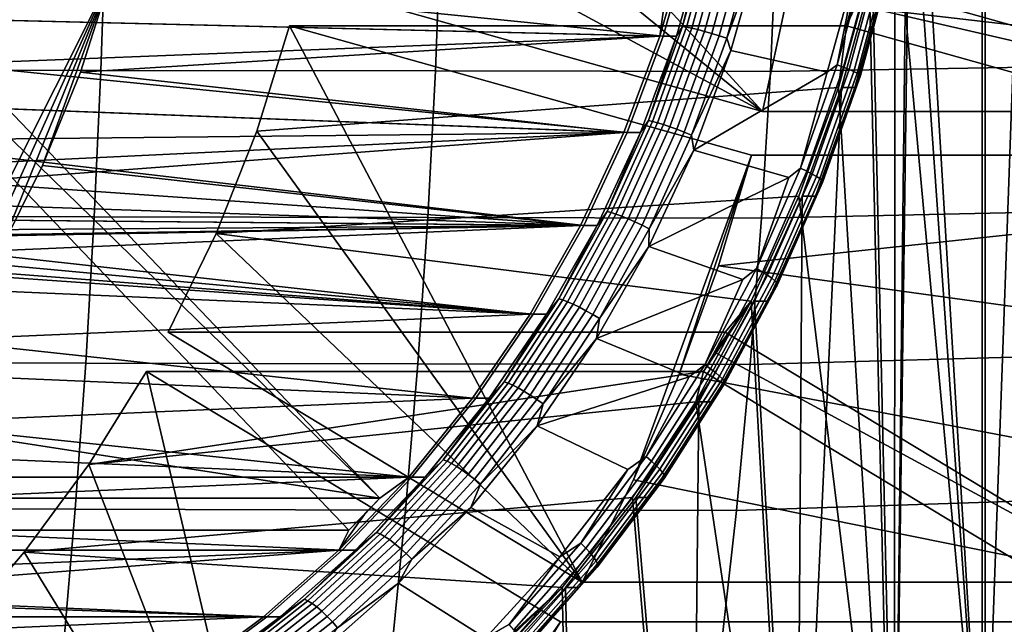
# Model space of a CAD drawing. Header units: metres. Extents: x -25 to 132, y -25 to 25.
# Tile 248 of 278: x 119.99 to 124.33, y -4.37 to -1.71. Entities that reach past the tile are written whole.
import ezdxf

# ---------------------------------------------------------------- set-up
doc = ezdxf.new("R2010")
doc.units = ezdxf.units.M
doc.layers.add('solid_12_061_071_XXX', color=7, linetype='CONTINUOUS')

msp = doc.modelspace()

# ---------------------------------------------------------------- linework, layer by layer
at = {"layer": 'solid_12_061_071_XXX'}
for points in [[(123.907112, 0, 79.355934), (124.227135, -5.330844, 79.453781), (124.227135, 5.330844, 79.453781), (123.828285, 5.815495, 79.331841)], [(123.921158, 0, 79.30999), (124.241188, 5.330844, 79.407837), (124.241188, -5.330844, 79.407837), (123.842331, -5.815495, 79.285896)], [(124.227135, 5.330844, 79.453781), (124.227135, -5.330844, 79.453781), (124.590248, -4.816365, 79.564796)], [(124.227135, 5.330844, 79.453781), (124.590248, -4.816365, 79.564796), (124.590248, 4.816365, 79.564796)], [(124.241188, -5.330844, 79.407837), (124.241188, 5.330844, 79.407837), (124.604294, 4.816365, 79.518852)], [(124.604294, -4.816365, 79.518852), (124.241188, -5.330844, 79.407837), (124.604294, 4.816365, 79.518852)], [(123.901466, -0.510942, 79.30397), (123.921158, 0, 79.30999), (123.842331, -5.815495, 79.285896)], [(123.887421, -0.510942, 79.349915), (124.227135, -5.330844, 79.453781), (123.907112, 0, 79.355934)], [(121.411354, -0.1, 87.516502), (123.261581, -2.116159, 88.082176), (121.386139, -0.586526, 87.508797)], [(121.411354, -0.1, 87.516502), (123.515411, -0.1, 88.159782), (123.368065, -1.618924, 88.114731), (123.261581, -2.116159, 88.082176)], [(123.828468, -1.018625, 79.331894), (124.227135, -5.330844, 79.453781), (123.887421, -0.510942, 79.349915)], [(123.842514, -1.018625, 79.28595), (123.901466, -0.510942, 79.30397), (123.842331, -5.815495, 79.285896)], [(121.386139, -0.586526, 87.508797), (123.261581, -2.116159, 88.082176), (121.325302, -1.069797, 87.490196)], [(117.807152, -0.794925, 86.414589), (120.394432, -1.519862, 87.205605), (119.409378, -3.484027, 86.904442), (119.125725, -3.817734, 86.817719)], [(123.730652, -1.519669, 79.301987), (123.828285, -5.815495, 79.331841), (124.227135, -5.330844, 79.453781), (123.828468, -1.018625, 79.331894)], [(123.744698, -1.519669, 79.256042), (123.842514, -1.018625, 79.28595), (123.842331, -5.815495, 79.285896)], [(121.325302, -1.069797, 87.490196), (123.261581, -2.116159, 88.082176), (121.22921, -1.546705, 87.460815)], [(125.805977, -1.902578, 79.936478), (123.368065, -1.618924, 88.114731), (123.44603, -1.11594, 88.138565), (125.919655, -1.274321, 79.971237)], [(120.370476, -1.290792, 101.197128), (118.89727, -1.289042, 100.901482), (118.879662, -1.933216, 100.888222), (120.349464, -1.935777, 101.183846)], [(120.125763, -1.272762, 78.149628), (122.94735, -1.35019, 79.012268), (122.823318, -1.785826, 78.97435), (119.995483, -1.500052, 78.109795)], [(120.349464, -1.935777, 101.183846), (121.821579, -1.938315, 101.467918), (121.845985, -1.292532, 101.481148), (120.370476, -1.290792, 101.197128)], [(123.323708, -1.293741, 101.753517), (121.845985, -1.292532, 101.481148), (121.821579, -1.938315, 101.467918), (123.295952, -1.940053, 101.740456)], [(124.804192, -1.277655, 102.014473), (123.323708, -1.293741, 101.753517), (123.295952, -1.940053, 101.740456), (124.773911, -1.915873, 102.002014)], [(122.90889, -1.742623, 78.75531), (123.026802, -1.316953, 78.791359), (123.045013, -1.319106, 78.761665), (122.92691, -1.745471, 78.725555)], [(123.005829, -1.35017, 78.821007), (123.026802, -1.316953, 78.791359), (122.90889, -1.742623, 78.75531)], [(122.92691, -1.745471, 78.725555), (123.045013, -1.319106, 78.761665), (123.067924, -1.322628, 78.735588), (122.949509, -1.750131, 78.699379)], [(122.949509, -1.750131, 78.699379), (123.067924, -1.322628, 78.735588), (123.094856, -1.327412, 78.713905), (122.976006, -1.756463, 78.677574)], [(122.976006, -1.756463, 78.677574), (123.094856, -1.327412, 78.713905), (123.124969, -1.333314, 78.697296), (123.0056, -1.764272, 78.660797)], [(123.0056, -1.764272, 78.660797), (123.124969, -1.333314, 78.697296), (123.157364, -1.340153, 78.686256), (123.037376, -1.773322, 78.649574)], [(123.037376, -1.773322, 78.649574), (123.157364, -1.340153, 78.686256), (123.19104, -1.347721, 78.681122), (123.070374, -1.783336, 78.644234)], [(119.981438, -1.500052, 78.155739), (119.830505, -1.712866, 78.109596), (122.809273, -1.785826, 79.020294), (122.933304, -1.35019, 79.058212)], [(122.933304, -1.35019, 79.058212), (122.809273, -1.785826, 79.020294), (122.845016, -1.519862, 79.190125), (122.870605, -1.423505, 79.197945)], [(122.823318, -1.785826, 78.97435), (122.94735, -1.35019, 79.012268), (123.005829, -1.35017, 78.821007), (122.88179, -1.785847, 78.783089)], [(122.88179, -1.785847, 78.783089), (123.005829, -1.35017, 78.821007), (122.90889, -1.742623, 78.75531)], [(123.070374, -1.783336, 78.644234), (123.19104, -1.347721, 78.681122), (123.224976, -1.355788, 78.682053), (123.103592, -1.79401, 78.644936)], [(123.250549, -1.395796, 78.686691), (123.103592, -1.79401, 78.644936), (123.224976, -1.355788, 78.682053)], [(123.250549, -1.395796, 78.686691), (123.122131, -1.847828, 78.64743), (123.103592, -1.79401, 78.644936)], [(123.545197, -1.944302, 78.776772), (123.122131, -1.847828, 78.64743), (123.250549, -1.395796, 78.686691), (123.676834, -1.467988, 78.817017)], [(123.589485, -1.911112, 78.793449), (123.545197, -1.944302, 78.776772), (123.676834, -1.467988, 78.817017)], [(123.715538, -1.44374, 78.831985), (123.589485, -1.911112, 78.793449), (123.676834, -1.467988, 78.817017)], [(123.744263, -1.451612, 78.850174), (123.617523, -1.921532, 78.811424), (123.589485, -1.911112, 78.793449), (123.715538, -1.44374, 78.831985)], [(123.769386, -1.458998, 78.873245), (123.641998, -1.931309, 78.834297), (123.617523, -1.921532, 78.811424), (123.744263, -1.451612, 78.850174)], [(123.790131, -1.465675, 78.900497), (123.662163, -1.940148, 78.861366), (123.641998, -1.931309, 78.834297), (123.769386, -1.458998, 78.873245)], [(123.805885, -1.471439, 78.931099), (123.677414, -1.947778, 78.891815), (123.662163, -1.940148, 78.861366), (123.790131, -1.465675, 78.900497)], [(123.816154, -1.476115, 78.964119), (123.687271, -1.953967, 78.924713), (123.677414, -1.947778, 78.891815), (123.805885, -1.471439, 78.931099)], [(119.995483, -1.500052, 78.109795), (119.844551, -1.712866, 78.063652), (119.903023, -1.712862, 77.872391), (120.05397, -1.50004, 77.918533)], [(119.844551, -1.712866, 78.063652), (119.995483, -1.500052, 78.109795), (122.823318, -1.785826, 78.97435)], [(123.820625, -1.47956, 78.998558), (123.691444, -1.958527, 78.959061), (123.687271, -1.953967, 78.924713), (123.816154, -1.476115, 78.964119)], [(123.819176, -1.481669, 79.033356), (123.689812, -1.961319, 78.993805), (123.691444, -1.958527, 78.959061), (123.820625, -1.47956, 78.998558)], [(123.803177, -1.519655, 79.064781), (123.689812, -1.961319, 78.993805), (123.819176, -1.481669, 79.033356)], [(119.409378, -3.484027, 86.904442), (120.394432, -1.519862, 87.205605), (119.666237, -3.127321, 86.982971)], [(119.666237, -3.127321, 86.982971), (120.394432, -1.519862, 87.205605), (119.894562, -2.750035, 87.052773)], [(119.894562, -2.750035, 87.052773), (120.394432, -1.519862, 87.205605), (120.092873, -2.354609, 87.113403)], [(120.092873, -2.354609, 87.113403), (120.394432, -1.519862, 87.205605), (120.25988, -1.943613, 87.164467)], [(120.25988, -1.943613, 87.164467), (120.394432, -1.519862, 87.205605), (122.845016, -1.519862, 79.190125), (122.809273, -1.785826, 79.020294)], [(123.679787, -1.546705, 79.445335), (121.22921, -1.546705, 87.460815), (123.261581, -2.116159, 88.082176), (125.712158, -2.116159, 80.066696)], [(123.60865, -2.010819, 79.214447), (123.744698, -1.519669, 79.256042), (123.842331, -5.815495, 79.285896), (123.410004, -6.267576, 79.153717)], [(123.594604, -2.010819, 79.260391), (123.828285, -5.815495, 79.331841), (123.730652, -1.519669, 79.301987)], [(123.630287, -1.73989, 79.430206), (123.594604, -2.010819, 79.260391), (123.730652, -1.519669, 79.301987)], [(123.744698, -1.519669, 79.256042), (123.60865, -2.010819, 79.214447), (123.667114, -2.010842, 79.023186), (123.803177, -1.519655, 79.064781)], [(123.655762, -1.643501, 79.437996), (123.630287, -1.73989, 79.430206), (123.730652, -1.519669, 79.301987)], [(123.679787, -1.546705, 79.445335), (125.712158, -2.116159, 80.066696), (123.655762, -1.643501, 79.437996)], [(123.803177, -1.519655, 79.064781), (123.667114, -2.010842, 79.023186), (123.689812, -1.961319, 78.993805)], [(125.805977, -1.902578, 79.936478), (125.712158, -2.116159, 80.066696), (123.261581, -2.116159, 88.082176), (123.368065, -1.618924, 88.114731)], [(123.655762, -1.643501, 79.437996), (125.712158, -2.116159, 80.066696), (125.662659, -2.309344, 80.051559), (123.630287, -1.73989, 79.430206)], [(119.660355, -1.909174, 78.057571), (122.809273, -1.785826, 79.020294), (119.830505, -1.712866, 78.109596)], [(119.844551, -1.712866, 78.063652), (122.823318, -1.785826, 78.97435), (122.665291, -2.209318, 78.926033), (119.6744, -1.909174, 78.011627)], [(121.17971, -1.73989, 87.445686), (122.467873, -4.188105, 87.839516), (121.034912, -2.203091, 87.401413)], [(121.17971, -1.73989, 87.445686), (121.034912, -2.203091, 87.401413), (123.594604, -2.010819, 79.260391), (123.630287, -1.73989, 79.430206)], [(121.17971, -1.73989, 87.445686), (123.630287, -1.73989, 79.430206), (125.662659, -2.309344, 80.051559), (123.212082, -2.309344, 88.067039)], [(121.17971, -1.73989, 87.445686), (123.212082, -2.309344, 88.067039), (122.693787, -3.736659, 87.908585), (122.467873, -4.188105, 87.839516)], [(122.758606, -2.156991, 78.709366), (122.90889, -1.742623, 78.75531), (122.92691, -1.745471, 78.725555), (122.776382, -2.160516, 78.679535)], [(122.88179, -1.785847, 78.783089), (122.90889, -1.742623, 78.75531), (122.758606, -2.156991, 78.709366)], [(122.776382, -2.160516, 78.679535), (122.92691, -1.745471, 78.725555), (122.949509, -1.750131, 78.699379), (122.798576, -2.166285, 78.653236)], [(122.798576, -2.166285, 78.653236), (122.949509, -1.750131, 78.699379), (122.976006, -1.756463, 78.677574), (122.824532, -2.174122, 78.631264)], [(122.824532, -2.174122, 78.631264), (122.976006, -1.756463, 78.677574), (123.0056, -1.764272, 78.660797), (122.853447, -2.183788, 78.614281)], [(122.853447, -2.183788, 78.614281), (123.0056, -1.764272, 78.660797), (123.037376, -1.773322, 78.649574), (122.884445, -2.194989, 78.602814)], [(122.884445, -2.194989, 78.602814), (123.037376, -1.773322, 78.649574), (123.070374, -1.783336, 78.644234), (122.91658, -2.207385, 78.597214)], [(119.660355, -1.909174, 78.057571), (119.472588, -2.087129, 78.000168), (122.651245, -2.209318, 78.971985), (122.809273, -1.785826, 79.020294)], [(122.809273, -1.785826, 79.020294), (122.651245, -2.209318, 78.971985), (120.25988, -1.943613, 87.164467)], [(122.665291, -2.209318, 78.926033), (122.823318, -1.785826, 78.97435), (122.88179, -1.785847, 78.783089), (122.72377, -2.209325, 78.734779)], [(122.72377, -2.209325, 78.734779), (122.88179, -1.785847, 78.783089), (122.758606, -2.156991, 78.709366)], [(122.91658, -2.207385, 78.597214), (123.070374, -1.783336, 78.644234), (123.103592, -1.79401, 78.644936), (122.948875, -2.220597, 78.597641)], [(123.122131, -1.847828, 78.64743), (122.948875, -2.220597, 78.597641), (123.103592, -1.79401, 78.644936)], [(119.682281, -1.837168, 78.223175), (117.231705, -1.837168, 86.238655), (119.125725, -3.817734, 86.817719), (121.576309, -3.817734, 78.802238)], [(119.682281, -1.837168, 78.223175), (121.576309, -3.817734, 78.802238), (119.615913, -1.909188, 78.202888)], [(123.122131, -1.847828, 78.64743), (122.958565, -2.286868, 78.59742), (122.948875, -2.220597, 78.597641)], [(123.545197, -1.944302, 78.776772), (122.958565, -2.286868, 78.59742), (123.122131, -1.847828, 78.64743)], [(120.349464, -1.935777, 101.183846), (118.879662, -1.933216, 100.888222), (118.855072, -2.576821, 100.869705), (120.320091, -2.580106, 101.165276)], [(119.486633, -2.087129, 77.954224), (119.6744, -1.909174, 78.011627), (122.665291, -2.209318, 78.926033)], [(119.615913, -1.909188, 78.202888), (121.576309, -3.817734, 78.802238), (121.441063, -3.959155, 78.760887), (119.547043, -1.978589, 78.181831)], [(122.460312, -2.61773, 78.913605), (120.092873, -2.354609, 87.113403), (120.25988, -1.943613, 87.164467), (122.651245, -2.209318, 78.971985)], [(120.320091, -2.580106, 101.165276), (121.78746, -2.583354, 101.44944), (121.821579, -1.938315, 101.467918), (120.349464, -1.935777, 101.183846)], [(123.295952, -1.940053, 101.740456), (121.821579, -1.938315, 101.467918), (121.78746, -2.583354, 101.44944), (123.257126, -2.585533, 101.722206)], [(123.428757, -2.366701, 78.744308), (123.377457, -2.407564, 78.725487), (122.958565, -2.286868, 78.59742), (123.545197, -1.944302, 78.776772)], [(124.773911, -1.915873, 102.002014), (123.295952, -1.940053, 101.740456), (123.257126, -2.585533, 101.722206), (124.73156, -2.553207, 101.984596)], [(123.589485, -1.911112, 78.793449), (123.428757, -2.366701, 78.744308), (123.545197, -1.944302, 78.776772)], [(123.617523, -1.921532, 78.811424), (123.455917, -2.379605, 78.762016), (123.428757, -2.366701, 78.744308), (123.589485, -1.911112, 78.793449)], [(123.641998, -1.931309, 78.834297), (123.479568, -2.391714, 78.784637), (123.455917, -2.379605, 78.762016), (123.617523, -1.921532, 78.811424)], [(123.662163, -1.940148, 78.861366), (123.498993, -2.402659, 78.811485), (123.479568, -2.391714, 78.784637), (123.641998, -1.931309, 78.834297)], [(123.677414, -1.947778, 78.891815), (123.513596, -2.412108, 78.841736), (123.498993, -2.402659, 78.811485), (123.662163, -1.940148, 78.861366)], [(123.687271, -1.953967, 78.924713), (123.522934, -2.419772, 78.874474), (123.513596, -2.412108, 78.841736), (123.677414, -1.947778, 78.891815)], [(117.096458, -1.978589, 86.197311), (119.547043, -1.978589, 78.181831), (121.441063, -3.959155, 78.760887), (118.990486, -3.959155, 86.776367)], [(123.691444, -1.958527, 78.959061), (123.526726, -2.42542, 78.908699), (123.522934, -2.419772, 78.874474), (123.687271, -1.953967, 78.924713)], [(123.689812, -1.961319, 78.993805), (123.524857, -2.428877, 78.943375), (123.526726, -2.42542, 78.908699), (123.691444, -1.958527, 78.959061)], [(123.667114, -2.010842, 79.023186), (123.524857, -2.428877, 78.943375), (123.689812, -1.961319, 78.993805)], [(120.856552, -2.653375, 87.346886), (123.421181, -2.488991, 79.207375), (123.594604, -2.010819, 79.260391), (121.034912, -2.203091, 87.401413)], [(123.435226, -2.488991, 79.16143), (123.60865, -2.010819, 79.214447), (123.410004, -6.267576, 79.153717)], [(123.421181, -2.488991, 79.207375), (123.828285, -5.815495, 79.331841), (123.594604, -2.010819, 79.260391)], [(123.60865, -2.010819, 79.214447), (123.435226, -2.488991, 79.16143), (123.493706, -2.488988, 78.970169), (123.667114, -2.010842, 79.023186)], [(123.667114, -2.010842, 79.023186), (123.493706, -2.488988, 78.970169), (123.524857, -2.428877, 78.943375)], [(119.269051, -2.244978, 77.937943), (122.651245, -2.209318, 78.971985), (119.472588, -2.087129, 78.000168)], [(119.486633, -2.087129, 77.954224), (122.665291, -2.209318, 78.926033), (122.474358, -2.61773, 78.867661), (119.283104, -2.244978, 77.891998)], [(122.576927, -2.55737, 78.653816), (122.758606, -2.156991, 78.709366), (122.776382, -2.160516, 78.679535), (122.594398, -2.561549, 78.623901)], [(122.72377, -2.209325, 78.734779), (122.758606, -2.156991, 78.709366), (122.576927, -2.55737, 78.653816)], [(122.594398, -2.561549, 78.623901), (122.776382, -2.160516, 78.679535), (122.798576, -2.166285, 78.653236), (122.616119, -2.568389, 78.59745)], [(122.616119, -2.568389, 78.59745), (122.798576, -2.166285, 78.653236), (122.824532, -2.174122, 78.631264), (122.641411, -2.577681, 78.575279)], [(118.822685, -2.494468, 77.801476), (118.584084, -2.583741, 77.728523), (122.460312, -2.61773, 78.913605), (122.651245, -2.209318, 78.971985)], [(118.822685, -2.494468, 77.801476), (122.651245, -2.209318, 78.971985), (119.051743, -2.381181, 77.871506)], [(119.051743, -2.381181, 77.871506), (122.651245, -2.209318, 78.971985), (119.269051, -2.244978, 77.937943)], [(121.034912, -2.203091, 87.401413), (122.467873, -4.188105, 87.839516), (120.856552, -2.653375, 87.346886)], [(122.474358, -2.61773, 78.867661), (122.665291, -2.209318, 78.926033), (122.72377, -2.209325, 78.734779), (122.532845, -2.617711, 78.676407)], [(122.532845, -2.617711, 78.676407), (122.72377, -2.209325, 78.734779), (122.576927, -2.55737, 78.653816)], [(122.641411, -2.577681, 78.575279), (122.824532, -2.174122, 78.631264), (122.853447, -2.183788, 78.614281), (122.66951, -2.589141, 78.558052)], [(122.66951, -2.589141, 78.558052), (122.853447, -2.183788, 78.614281), (122.884445, -2.194989, 78.602814), (122.699562, -2.602422, 78.546295)], [(122.699562, -2.602422, 78.546295), (122.884445, -2.194989, 78.602814), (122.91658, -2.207385, 78.597214), (122.730652, -2.617118, 78.540367)], [(122.730652, -2.617118, 78.540367), (122.91658, -2.207385, 78.597214), (122.948875, -2.220597, 78.597641), (122.761841, -2.632782, 78.540451)], [(119.065788, -2.381181, 77.825562), (119.283104, -2.244978, 77.891998), (122.474358, -2.61773, 78.867661)], [(122.958565, -2.286868, 78.59742), (122.761841, -2.632782, 78.540451), (122.948875, -2.220597, 78.597641)], [(122.958565, -2.286868, 78.59742), (122.760872, -2.710287, 78.53698), (122.761841, -2.632782, 78.540451)], [(123.377457, -2.407564, 78.725487), (122.760872, -2.710287, 78.53698), (122.958565, -2.286868, 78.59742)], [(122.693787, -3.736659, 87.908585), (123.212082, -2.309344, 88.067039), (122.893585, -3.271943, 87.969666)], [(122.893585, -3.271943, 87.969666), (123.212082, -2.309344, 88.067039), (123.066551, -2.795608, 88.022552)], [(123.066551, -2.795608, 88.022552), (123.212082, -2.309344, 88.067039), (125.662659, -2.309344, 80.051559), (125.647736, -2.520133, 79.8881)], [(118.836731, -2.494468, 77.755524), (119.065788, -2.381181, 77.825562), (122.474358, -2.61773, 78.867661)], [(122.237801, -3.00821, 78.845581), (119.894562, -2.750035, 87.052773), (120.092873, -2.354609, 87.113403), (122.460312, -2.61773, 78.913605)], [(123.428757, -2.366701, 78.744308), (123.234337, -2.807699, 78.684868), (123.377457, -2.407564, 78.725487)], [(123.455917, -2.379605, 78.762016), (123.260437, -2.823007, 78.702248), (123.234337, -2.807699, 78.684868), (123.428757, -2.366701, 78.744308)], [(123.479568, -2.391714, 78.784637), (123.283096, -2.837372, 78.724571), (123.260437, -2.823007, 78.702248), (123.455917, -2.379605, 78.762016)], [(123.234337, -2.807699, 78.684868), (123.174622, -2.855162, 78.663475), (122.760872, -2.710287, 78.53698), (123.377457, -2.407564, 78.725487)], [(123.498993, -2.402659, 78.811485), (123.30162, -2.850357, 78.751137), (123.283096, -2.837372, 78.724571), (123.479568, -2.391714, 78.784637)], [(123.513596, -2.412108, 78.841736), (123.315445, -2.861566, 78.781158), (123.30162, -2.850357, 78.751137), (123.498993, -2.402659, 78.811485)], [(123.522934, -2.419772, 78.874474), (123.324158, -2.870659, 78.813698), (123.315445, -2.861566, 78.781158), (123.513596, -2.412108, 78.841736)], [(123.526726, -2.42542, 78.908699), (123.327484, -2.877358, 78.847786), (123.324158, -2.870659, 78.813698), (123.522934, -2.419772, 78.874474)], [(123.524857, -2.428877, 78.943375), (123.325333, -2.88146, 78.882378), (123.327484, -2.877358, 78.847786), (123.526726, -2.42542, 78.908699)], [(123.493706, -2.488988, 78.970169), (123.325333, -2.88146, 78.882378), (123.524857, -2.428877, 78.943375)], [(118.598129, -2.583741, 77.682579), (118.836731, -2.494468, 77.755524), (122.474358, -2.61773, 78.867661)], [(120.856552, -2.653375, 87.346886), (123.211525, -2.951012, 79.14328), (123.421181, -2.488991, 79.207375)], [(123.211525, -2.951012, 79.14328), (123.395958, -6.267576, 79.199661), (123.828285, -5.815495, 79.331841), (123.421181, -2.488991, 79.207375)], [(123.435226, -2.488991, 79.16143), (123.225571, -2.951012, 79.097328), (123.284058, -2.950992, 78.906075), (123.493706, -2.488988, 78.970169)], [(123.225571, -2.951012, 79.097328), (123.435226, -2.488991, 79.16143), (123.410004, -6.267576, 79.153717)], [(123.493706, -2.488988, 78.970169), (123.284058, -2.950992, 78.906075), (123.325333, -2.88146, 78.882378)], [(125.647736, -2.520133, 79.8881), (125.445778, -3.123656, 79.826355), (123.066551, -2.795608, 88.022552)], [(124.73156, -2.553207, 101.984596), (123.257126, -2.585533, 101.722206), (123.207291, -3.229836, 101.698799), (124.677193, -3.189301, 101.96225)], [(118.338295, -2.648122, 77.653381), (122.460312, -2.61773, 78.913605), (118.584084, -2.583741, 77.728523)], [(118.598129, -2.583741, 77.682579), (122.474358, -2.61773, 78.867661), (122.251846, -3.00821, 78.799637), (118.352341, -2.648122, 77.607437)], [(120.320091, -2.580106, 101.165276), (118.855072, -2.576821, 100.869705), (118.82354, -3.219603, 100.845955), (120.282417, -3.223493, 101.141464)], [(120.282417, -3.223493, 101.141464), (121.743668, -3.227334, 101.425735), (121.78746, -2.583354, 101.44944), (120.320091, -2.580106, 101.165276)], [(123.257126, -2.585533, 101.722206), (121.78746, -2.583354, 101.44944), (121.743668, -3.227334, 101.425735), (123.207291, -3.229836, 101.698799)], [(122.365028, -2.941163, 78.589035), (122.576927, -2.55737, 78.653816), (122.594398, -2.561549, 78.623901), (122.382156, -2.94597, 78.559013)], [(122.532845, -2.617711, 78.676407), (122.576927, -2.55737, 78.653816), (122.365028, -2.941163, 78.589035)], [(122.382156, -2.94597, 78.559013), (122.594398, -2.561549, 78.623901), (122.616119, -2.568389, 78.59745), (122.403305, -2.953836, 78.532387)], [(122.403305, -2.953836, 78.532387), (122.616119, -2.568389, 78.59745), (122.641411, -2.577681, 78.575279), (122.427826, -2.964522, 78.509979)], [(122.427826, -2.964522, 78.509979), (122.641411, -2.577681, 78.575279), (122.66951, -2.589141, 78.558052), (122.454979, -2.977703, 78.492462)], [(122.454979, -2.977703, 78.492462), (122.66951, -2.589141, 78.558052), (122.699562, -2.602422, 78.546295), (122.483932, -2.992976, 78.48037)], [(121.999252, -3.378154, 78.722412), (113.445396, -3.00821, 76.107231), (113.222885, -2.61773, 76.0392), (122.251846, -3.00821, 78.799637)], [(117.848618, -2.699998, 77.45343), (122.251846, -3.00821, 78.799637), (113.222885, -2.61773, 76.0392)], [(122.460312, -2.61773, 78.913605), (113.431343, -3.00821, 76.153175), (113.683945, -3.378154, 76.2304), (122.237801, -3.00821, 78.845581)], [(117.834572, -2.699998, 77.499374), (113.431343, -3.00821, 76.153175), (122.460312, -2.61773, 78.913605)], [(117.834572, -2.699998, 77.499374), (122.460312, -2.61773, 78.913605), (118.087677, -2.686996, 77.576759)], [(118.087677, -2.686996, 77.576759), (122.460312, -2.61773, 78.913605), (118.338295, -2.648122, 77.653381)], [(122.251846, -3.00821, 78.799637), (122.474358, -2.61773, 78.867661), (122.532845, -2.617711, 78.676407), (122.310318, -3.008215, 78.608376)], [(122.310318, -3.008215, 78.608376), (122.532845, -2.617711, 78.676407), (122.365028, -2.941163, 78.589035)], [(122.483932, -2.992976, 78.48037), (122.699562, -2.602422, 78.546295), (122.730652, -2.617118, 78.540367), (122.513802, -3.009878, 78.474068)], [(122.513802, -3.009878, 78.474068), (122.730652, -2.617118, 78.540367), (122.761841, -2.632782, 78.540451), (122.543686, -3.027893, 78.473763)], [(122.760872, -2.710287, 78.53698), (122.543686, -3.027893, 78.473763), (122.761841, -2.632782, 78.540451)], [(118.101723, -2.686996, 77.530815), (118.352341, -2.648122, 77.607437), (122.251846, -3.00821, 78.799637)], [(120.856552, -2.653375, 87.346886), (122.467873, -4.188105, 87.839516), (120.645699, -3.088004, 87.282425)], [(120.856552, -2.653375, 87.346886), (120.645699, -3.088004, 87.282425), (123.096283, -3.088004, 79.266937), (123.211525, -2.951012, 79.14328)], [(117.848618, -2.699998, 77.45343), (118.101723, -2.686996, 77.530815), (122.251846, -3.00821, 78.799637)], [(122.760872, -2.710287, 78.53698), (122.530319, -3.11535, 78.466492), (122.543686, -3.027893, 78.473763)], [(123.174622, -2.855162, 78.663475), (122.530319, -3.11535, 78.466492), (122.760872, -2.710287, 78.53698)], [(121.985207, -3.378154, 78.768356), (119.666237, -3.127321, 86.982971), (119.894562, -2.750035, 87.052773), (122.237801, -3.00821, 78.845581)], [(125.201248, -3.709728, 79.751595), (122.893585, -3.271943, 87.969666), (123.066551, -2.795608, 88.022552), (125.445778, -3.123656, 79.826355)], [(123.234337, -2.807699, 78.684868), (123.007423, -3.231387, 78.615494), (123.174622, -2.855162, 78.663475)], [(123.260437, -2.823007, 78.702248), (123.032288, -3.249004, 78.6325), (123.007423, -3.231387, 78.615494), (123.234337, -2.807699, 78.684868)], [(123.007423, -3.231387, 78.615494), (122.937881, -3.284447, 78.591103), (122.530319, -3.11535, 78.466492), (123.174622, -2.855162, 78.663475)], [(123.283096, -2.837372, 78.724571), (123.053787, -3.265537, 78.654465), (123.032288, -3.249004, 78.6325), (123.260437, -2.823007, 78.702248)], [(123.30162, -2.850357, 78.751137), (123.071266, -3.280481, 78.68071), (123.053787, -3.265537, 78.654465), (123.283096, -2.837372, 78.724571)], [(123.315445, -2.861566, 78.781158), (123.084183, -3.293382, 78.710449), (123.071266, -3.280481, 78.68071), (123.30162, -2.850357, 78.751137)], [(123.324158, -2.870659, 78.813698), (123.092163, -3.303847, 78.742775), (123.084183, -3.293382, 78.710449), (123.315445, -2.861566, 78.781158)], [(123.327484, -2.877358, 78.847786), (123.094948, -3.311558, 78.776695), (123.092163, -3.303847, 78.742775), (123.324158, -2.870659, 78.813698)], [(123.325333, -2.88146, 78.882378), (123.092461, -3.316278, 78.81118), (123.094948, -3.311558, 78.776695), (123.327484, -2.877358, 78.847786)], [(123.284058, -2.950992, 78.906075), (123.092461, -3.316278, 78.81118), (123.325333, -2.88146, 78.882378)], [(122.124283, -3.305882, 78.515427), (122.365028, -2.941163, 78.589035), (122.382156, -2.94597, 78.559013), (122.141014, -3.311285, 78.485283)], [(122.310318, -3.008215, 78.608376), (122.365028, -2.941163, 78.589035), (122.124283, -3.305882, 78.515427)], [(122.141014, -3.311285, 78.485283), (122.382156, -2.94597, 78.559013), (122.403305, -2.953836, 78.532387), (122.161514, -3.320127, 78.458466)], [(122.161514, -3.320127, 78.458466), (122.403305, -2.953836, 78.532387), (122.427826, -2.964522, 78.509979), (122.185165, -3.332138, 78.435791)], [(122.185165, -3.332138, 78.435791), (122.427826, -2.964522, 78.509979), (122.454979, -2.977703, 78.492462), (122.211235, -3.346953, 78.417938)], [(122.211235, -3.346953, 78.417938), (122.454979, -2.977703, 78.492462), (122.483932, -2.992976, 78.48037), (122.238937, -3.36412, 78.405464)], [(122.981079, -3.393839, 79.022583), (123.225571, -2.951012, 79.097328), (123.410004, -6.267576, 79.153717), (122.946533, -6.684651, 79.012024)], [(122.967033, -3.393839, 79.068527), (123.395958, -6.267576, 79.199661), (123.211525, -2.951012, 79.14328)], [(123.000648, -3.261209, 79.237701), (122.967033, -3.393839, 79.068527), (123.211525, -2.951012, 79.14328)], [(123.225571, -2.951012, 79.097328), (122.981079, -3.393839, 79.022583), (123.039543, -3.393858, 78.831314), (123.284058, -2.950992, 78.906075)], [(123.049118, -3.175, 79.252525), (123.000648, -3.261209, 79.237701), (123.211525, -2.951012, 79.14328)], [(123.284058, -2.950992, 78.906075), (123.039543, -3.393858, 78.831314), (123.092461, -3.316278, 78.81118)], [(123.096283, -3.088004, 79.266937), (123.049118, -3.175, 79.252525), (123.211525, -2.951012, 79.14328)], [(121.718285, -3.725056, 78.636505), (113.69799, -3.378154, 76.184456), (113.445396, -3.00821, 76.107231), (121.999252, -3.378154, 78.722412)], [(122.237801, -3.00821, 78.845581), (113.683945, -3.378154, 76.2304), (113.964912, -3.725056, 76.316307), (121.985207, -3.378154, 78.768356)], [(121.999252, -3.378154, 78.722412), (122.251846, -3.00821, 78.799637), (122.310318, -3.008215, 78.608376), (122.057716, -3.37817, 78.531143)], [(122.057716, -3.37817, 78.531143), (122.310318, -3.008215, 78.608376), (122.124283, -3.305882, 78.515427)], [(122.238937, -3.36412, 78.405464), (122.483932, -2.992976, 78.48037), (122.513802, -3.009878, 78.474068), (122.267433, -3.383118, 78.39875)], [(122.267433, -3.383118, 78.39875), (122.513802, -3.009878, 78.474068), (122.543686, -3.027893, 78.473763), (122.295845, -3.403367, 78.397987)], [(122.530319, -3.11535, 78.466492), (122.295845, -3.403367, 78.397987), (122.543686, -3.027893, 78.473763)], [(123.096283, -3.088004, 79.266937), (120.645699, -3.088004, 87.282425), (122.467873, -4.188105, 87.839516), (124.918449, -4.188105, 79.824036)], [(122.530319, -3.11535, 78.466492), (122.268562, -3.49908, 78.386467), (122.295845, -3.403367, 78.397987)], [(122.937881, -3.284447, 78.591103), (122.268562, -3.49908, 78.386467), (122.530319, -3.11535, 78.466492)], [(123.096283, -3.088004, 79.266937), (124.918449, -4.188105, 79.824036), (123.049118, -3.175, 79.252525)], [(121.704231, -3.725056, 78.682449), (119.409378, -3.484027, 86.904442), (119.666237, -3.127321, 86.982971), (121.985207, -3.378154, 78.768356)], [(123.049118, -3.175, 79.252525), (124.918449, -4.188105, 79.824036), (124.822823, -4.36131, 79.7948), (123.000648, -3.261209, 79.237701)], [(124.677193, -3.189301, 101.96225), (123.207291, -3.229836, 101.698799), (123.146492, -3.872617, 101.67025), (124.61087, -3.823797, 101.934998)], [(120.282417, -3.223493, 101.141464), (118.82354, -3.219603, 100.845955), (118.785088, -3.861307, 100.816978), (120.236458, -3.865653, 101.112419)], [(120.236458, -3.865653, 101.112419), (121.690247, -3.869937, 101.396828), (121.743668, -3.227334, 101.425735), (120.282417, -3.223493, 101.141464)], [(123.207291, -3.229836, 101.698799), (121.743668, -3.227334, 101.425735), (121.690247, -3.869937, 101.396828), (123.146492, -3.872617, 101.67025)], [(123.007423, -3.231387, 78.615494), (122.749428, -3.635151, 78.536613), (122.937881, -3.284447, 78.591103)], [(123.032288, -3.249004, 78.6325), (122.772888, -3.65497, 78.553192), (122.749428, -3.635151, 78.536613), (123.007423, -3.231387, 78.615494)], [(123.053787, -3.265537, 78.654465), (122.79306, -3.673569, 78.574753), (122.772888, -3.65497, 78.553192), (123.032288, -3.249004, 78.6325)], [(120.550072, -3.261209, 87.253181), (121.188385, -5.974639, 87.448334), (120.295563, -3.66944, 87.175369)], [(123.000648, -3.261209, 79.237701), (120.295563, -3.66944, 87.175369), (122.967033, -3.393839, 79.068527)], [(123.000648, -3.261209, 79.237701), (120.550072, -3.261209, 87.253181), (120.295563, -3.66944, 87.175369)], [(120.550072, -3.261209, 87.253181), (123.000648, -3.261209, 79.237701), (124.822823, -4.36131, 79.7948), (122.372246, -4.36131, 87.81028)], [(120.550072, -3.261209, 87.253181), (122.372246, -4.36131, 87.81028), (121.518341, -5.599718, 87.54921), (121.188385, -5.974639, 87.448334)], [(122.749428, -3.635151, 78.536613), (122.668831, -3.692445, 78.508842), (122.268562, -3.49908, 78.386467), (122.937881, -3.284447, 78.591103)], [(124.918449, -4.188105, 79.824036), (122.693787, -3.736659, 87.908585), (122.893585, -3.271943, 87.969666), (125.201248, -3.709728, 79.751595)], [(123.071266, -3.280481, 78.68071), (122.809341, -3.690381, 78.600639), (122.79306, -3.673569, 78.574753), (123.053787, -3.265537, 78.654465)], [(123.084183, -3.293382, 78.710449), (122.821236, -3.704894, 78.630058), (122.809341, -3.690381, 78.600639), (123.071266, -3.280481, 78.68071)], [(121.856247, -3.649161, 78.433487), (122.124283, -3.305882, 78.515427), (122.141014, -3.311285, 78.485283), (121.872543, -3.655125, 78.403206)], [(122.057716, -3.37817, 78.531143), (122.124283, -3.305882, 78.515427), (121.856247, -3.649161, 78.433487)], [(121.872543, -3.655125, 78.403206), (122.141014, -3.311285, 78.485283), (122.161514, -3.320127, 78.458466), (121.892334, -3.664885, 78.376167)], [(121.892334, -3.664885, 78.376167), (122.161514, -3.320127, 78.458466), (122.185165, -3.332138, 78.435791), (121.915001, -3.678143, 78.353195)], [(121.915001, -3.678143, 78.353195), (122.185165, -3.332138, 78.435791), (122.211235, -3.346953, 78.417938), (121.939873, -3.694497, 78.334976)], [(123.092163, -3.303847, 78.742775), (122.828377, -3.716666, 78.662125), (122.821236, -3.704894, 78.630058), (123.084183, -3.293382, 78.710449)], [(123.092461, -3.316278, 78.81118), (122.827682, -3.73065, 78.730232), (122.830551, -3.72534, 78.695862), (123.094948, -3.311558, 78.776695)], [(123.039543, -3.393858, 78.831314), (122.827682, -3.73065, 78.730232), (123.092461, -3.316278, 78.81118)], [(123.094948, -3.311558, 78.776695), (122.830551, -3.72534, 78.695862), (122.828377, -3.716666, 78.662125), (123.092163, -3.303847, 78.742775)], [(121.718285, -3.725056, 78.636505), (113.978958, -3.725056, 76.270355), (113.69799, -3.378154, 76.184456)], [(121.985207, -3.378154, 78.768356), (113.964912, -3.725056, 76.316307), (121.704231, -3.725056, 78.682449)], [(121.718285, -3.725056, 78.636505), (121.999252, -3.378154, 78.722412), (122.057716, -3.37817, 78.531143), (121.776764, -3.725049, 78.445251)], [(121.776764, -3.725049, 78.445251), (122.057716, -3.37817, 78.531143), (121.856247, -3.649161, 78.433487)], [(121.939873, -3.694497, 78.334976), (122.211235, -3.346953, 78.417938), (122.238937, -3.36412, 78.405464), (121.966187, -3.713447, 78.322075)], [(121.966187, -3.713447, 78.322075), (122.238937, -3.36412, 78.405464), (122.267433, -3.383118, 78.39875), (121.993141, -3.734417, 78.314888)], [(120.011826, -4.056105, 87.088631), (122.689217, -3.814708, 78.983589), (122.967033, -3.393839, 79.068527), (120.295563, -3.66944, 87.175369)], [(121.993141, -3.734417, 78.314888), (122.267433, -3.383118, 78.39875), (122.295845, -3.403367, 78.397987), (122.019905, -3.756769, 78.313622)], [(122.268562, -3.49908, 78.386467), (122.019905, -3.756769, 78.313622), (122.295845, -3.403367, 78.397987)], [(122.689217, -3.814708, 78.983589), (122.932487, -6.684651, 79.057968), (123.395958, -6.267576, 79.199661), (122.967033, -3.393839, 79.068527)], [(122.981079, -3.393839, 79.022583), (122.70327, -3.814708, 78.937645), (122.761742, -3.814713, 78.746384), (123.039543, -3.393858, 78.831314)], [(122.70327, -3.814708, 78.937645), (122.981079, -3.393839, 79.022583), (122.946533, -6.684651, 79.012024)], [(123.039543, -3.393858, 78.831314), (122.761742, -3.814713, 78.746384), (122.827682, -3.73065, 78.730232)], [(121.576309, -3.817734, 78.802238), (119.125725, -3.817734, 86.817719), (119.409378, -3.484027, 86.904442)], [(121.704231, -3.725056, 78.682449), (121.576309, -3.817734, 78.802238), (119.409378, -3.484027, 86.904442)], [(122.268562, -3.49908, 78.386467), (121.977402, -3.858857, 78.297447), (122.019905, -3.756769, 78.313622)], [(122.369331, -4.076361, 78.417274), (121.977402, -3.858857, 78.297447), (122.268562, -3.49908, 78.386467), (122.668831, -3.692445, 78.508842)], [(122.749428, -3.635151, 78.536613), (122.461929, -4.016504, 78.448715), (122.668831, -3.692445, 78.508842)], [(122.772888, -3.65497, 78.553192), (122.483818, -4.038403, 78.464813), (122.461929, -4.016504, 78.448715), (122.749428, -3.635151, 78.536613)], [(120.295563, -3.66944, 87.175369), (121.188385, -5.974639, 87.448334), (120.011826, -4.056105, 87.088631)], [(121.562668, -3.968774, 78.343727), (121.856247, -3.649161, 78.433487), (121.872543, -3.655125, 78.403206), (121.578484, -3.975261, 78.313301)], [(121.776764, -3.725049, 78.445251), (121.856247, -3.649161, 78.433487), (121.562668, -3.968774, 78.343727)], [(121.578484, -3.975261, 78.313301), (121.872543, -3.655125, 78.403206), (121.892334, -3.664885, 78.376167), (121.597488, -3.985875, 78.286026)], [(121.597488, -3.985875, 78.286026), (121.892334, -3.664885, 78.376167), (121.915001, -3.678143, 78.353195), (121.619095, -4.000295, 78.262726)], [(121.619095, -4.000295, 78.262726), (121.915001, -3.678143, 78.353195), (121.939873, -3.694497, 78.334976), (121.642647, -4.01808, 78.244102)], [(122.79306, -3.673569, 78.574753), (122.502525, -4.058952, 78.485924), (122.483818, -4.038403, 78.464813), (122.772888, -3.65497, 78.553192)], [(122.809341, -3.690381, 78.600639), (122.517479, -4.077528, 78.511406), (122.502525, -4.058952, 78.485924), (122.79306, -3.673569, 78.574753)], [(121.704231, -3.725056, 78.682449), (113.964912, -3.725056, 76.316307), (114.272308, -4.046494, 76.410286)], [(121.410889, -4.046494, 78.542526), (114.286354, -4.046494, 76.364334), (113.978958, -3.725056, 76.270355)], [(121.718285, -3.725056, 78.636505), (121.410889, -4.046494, 78.542526), (113.978958, -3.725056, 76.270355)], [(121.704231, -3.725056, 78.682449), (114.272308, -4.046494, 76.410286), (121.396843, -4.046494, 78.58847)], [(121.704231, -3.725056, 78.682449), (121.396843, -4.046494, 78.58847), (121.5093, -3.889087, 78.781754), (121.576309, -3.817734, 78.802238)], [(121.410889, -4.046494, 78.542526), (121.718285, -3.725056, 78.636505), (121.776764, -3.725049, 78.445251), (121.469376, -4.046482, 78.351273)], [(121.469376, -4.046482, 78.351273), (121.776764, -3.725049, 78.445251), (121.562668, -3.968774, 78.343727)], [(121.642647, -4.01808, 78.244102), (121.939873, -3.694497, 78.334976), (121.966187, -3.713447, 78.322075), (121.667435, -4.03869, 78.230743)], [(121.667435, -4.03869, 78.230743), (121.966187, -3.713447, 78.322075), (121.993141, -3.734417, 78.314888), (121.692703, -4.061497, 78.22303)], [(122.461929, -4.016504, 78.448715), (122.369331, -4.076361, 78.417274), (122.668831, -3.692445, 78.508842)], [(122.821236, -3.704894, 78.630058), (122.528221, -4.093563, 78.540474), (122.517479, -4.077528, 78.511406), (122.809341, -3.690381, 78.600639)], [(122.828377, -3.716666, 78.662125), (122.534431, -4.106571, 78.572258), (122.528221, -4.093563, 78.540474), (122.821236, -3.704894, 78.630058)], [(122.827682, -3.73065, 78.730232), (122.532631, -4.122022, 78.640022), (122.535919, -4.116154, 78.605782), (122.830551, -3.72534, 78.695862)], [(122.830551, -3.72534, 78.695862), (122.535919, -4.116154, 78.605782), (122.534431, -4.106571, 78.572258), (122.828377, -3.716666, 78.662125)], [(121.692703, -4.061497, 78.22303), (121.993141, -3.734417, 78.314888), (122.019905, -3.756769, 78.313622), (121.717674, -4.085807, 78.221222)], [(121.977402, -3.858857, 78.297447), (121.717674, -4.085807, 78.221222), (122.019905, -3.756769, 78.313622)], [(124.918449, -4.188105, 79.824036), (122.467873, -4.188105, 87.839516), (122.693787, -3.736659, 87.908585)], [(122.761742, -3.814713, 78.746384), (122.532631, -4.122022, 78.640022), (122.827682, -3.73065, 78.730232)], [(120.011826, -4.056105, 87.088631), (122.379913, -4.210846, 78.88903), (122.689217, -3.814708, 78.983589)], [(121.441063, -3.959155, 78.760887), (121.576309, -3.817734, 78.802238), (121.5093, -3.889087, 78.781754)], [(122.379913, -4.210846, 78.88903), (122.440491, -7.064354, 78.907547), (122.932487, -6.684651, 79.057968), (122.689217, -3.814708, 78.983589)], [(122.70327, -3.814708, 78.937645), (122.393967, -4.210846, 78.843086), (122.452454, -4.210829, 78.651825), (122.761742, -3.814713, 78.746384)], [(122.393967, -4.210846, 78.843086), (122.70327, -3.814708, 78.937645), (122.946533, -6.684651, 79.012024), (122.454536, -7.064354, 78.861603)], [(122.761742, -3.814713, 78.746384), (122.452454, -4.210829, 78.651825), (122.532631, -4.122022, 78.640022)], [(124.61087, -3.823797, 101.934998), (123.146492, -3.872617, 101.67025), (123.074783, -4.513531, 101.636581), (124.532631, -4.456336, 101.902855)], [(120.236458, -3.865653, 101.112419), (118.785088, -3.861307, 100.816978), (118.739754, -4.501679, 100.782814), (120.182266, -4.5063, 101.078171)], [(120.182266, -4.5063, 101.078171), (121.627243, -4.510849, 101.362732), (121.690247, -3.869937, 101.396828), (120.236458, -3.865653, 101.112419)], [(121.396843, -4.046494, 78.58847), (121.441063, -3.959155, 78.760887), (121.5093, -3.889087, 78.781754)], [(123.146492, -3.872617, 101.67025), (121.690247, -3.869937, 101.396828), (121.627243, -4.510849, 101.362732), (123.074783, -4.513531, 101.636581)], [(121.977402, -3.858857, 78.297447), (121.658798, -4.192268, 78.200043), (121.717674, -4.085807, 78.221222)], [(122.041229, -4.433826, 78.316963), (121.658798, -4.192268, 78.200043), (121.977402, -3.858857, 78.297447), (122.369331, -4.076361, 78.417274)], [(118.671326, -4.255795, 86.678795), (118.990486, -3.959155, 86.776367), (121.441063, -3.959155, 78.760887), (121.396843, -4.046494, 78.58847)], [(121.245453, -4.262648, 78.246742), (121.562668, -3.968774, 78.343727), (121.578484, -3.975261, 78.313301), (121.26075, -4.269615, 78.216164)], [(121.469376, -4.046482, 78.351273), (121.562668, -3.968774, 78.343727), (121.245453, -4.262648, 78.246742)], [(121.26075, -4.269615, 78.216164), (121.578484, -3.975261, 78.313301), (121.597488, -3.985875, 78.286026), (121.2789, -4.281015, 78.188622)], [(121.2789, -4.281015, 78.188622), (121.597488, -3.985875, 78.286026), (121.619095, -4.000295, 78.262726), (121.299355, -4.296503, 78.16497)], [(121.299355, -4.296503, 78.16497), (121.619095, -4.000295, 78.262726), (121.642647, -4.01808, 78.244102), (121.321487, -4.315605, 78.14592)], [(121.321487, -4.315605, 78.14592), (121.642647, -4.01808, 78.244102), (121.667435, -4.03869, 78.230743), (121.344627, -4.337741, 78.13205)], [(122.461929, -4.016504, 78.448715), (122.146706, -4.373094, 78.352348), (122.369331, -4.076361, 78.417274)], [(122.483818, -4.038403, 78.464813), (122.166878, -4.396936, 78.36792), (122.146706, -4.373094, 78.352348), (122.461929, -4.016504, 78.448715)], [(121.396843, -4.046494, 78.58847), (114.272308, -4.046494, 76.410286), (114.603996, -4.340258, 76.511688)], [(121.079201, -4.340258, 78.441116), (114.618042, -4.340258, 76.465744), (114.286354, -4.046494, 76.364334)], [(121.410889, -4.046494, 78.542526), (121.079201, -4.340258, 78.441116), (114.286354, -4.046494, 76.364334)], [(121.396843, -4.046494, 78.58847), (114.603996, -4.340258, 76.511688), (121.065155, -4.340258, 78.487061)], [(121.396843, -4.046494, 78.58847), (121.065155, -4.340258, 78.487061), (118.671326, -4.255795, 86.678795)], [(120.011826, -4.056105, 87.088631), (121.188385, -5.974639, 87.448334), (119.700584, -4.41886, 86.993469)], [(120.011826, -4.056105, 87.088631), (119.700584, -4.41886, 86.993469), (122.151169, -4.41886, 78.977989), (122.379913, -4.210846, 78.88903)], [(121.079201, -4.340258, 78.441116), (121.410889, -4.046494, 78.542526), (121.469376, -4.046482, 78.351273), (121.137657, -4.340273, 78.249855)], [(121.137657, -4.340273, 78.249855), (121.469376, -4.046482, 78.351273), (121.245453, -4.262648, 78.246742)], [(121.344627, -4.337741, 78.13205), (121.667435, -4.03869, 78.230743), (121.692703, -4.061497, 78.22303), (121.368065, -4.362237, 78.123787)], [(121.368065, -4.362237, 78.123787), (121.692703, -4.061497, 78.22303), (121.717674, -4.085807, 78.221222), (121.391098, -4.388347, 78.121376)], [(122.502525, -4.058952, 78.485924), (122.183968, -4.419311, 78.388535), (122.166878, -4.396936, 78.36792), (122.483818, -4.038403, 78.464813)], [(122.517479, -4.077528, 78.511406), (122.197464, -4.439535, 78.413567), (122.183968, -4.419311, 78.388535), (122.502525, -4.058952, 78.485924)], [(121.658798, -4.192268, 78.200043), (121.391098, -4.388347, 78.121376), (121.717674, -4.085807, 78.221222)], [(122.146706, -4.373094, 78.352348), (122.041229, -4.433826, 78.316963), (122.369331, -4.076361, 78.417274)], [(122.528221, -4.093563, 78.540474), (122.206947, -4.456994, 78.442253), (122.197464, -4.439535, 78.413567), (122.517479, -4.077528, 78.511406)], [(122.534431, -4.106571, 78.572258), (122.212135, -4.471157, 78.473724), (122.206947, -4.456994, 78.442253), (122.528221, -4.093563, 78.540474)], [(122.532631, -4.122022, 78.640022), (122.209129, -4.487979, 78.541115), (122.212868, -4.481591, 78.507019), (122.535919, -4.116154, 78.605782)], [(122.535919, -4.116154, 78.605782), (122.212868, -4.481591, 78.507019), (122.212135, -4.471157, 78.473724), (122.534431, -4.106571, 78.572258)], [(122.452454, -4.210829, 78.651825), (122.209129, -4.487979, 78.541115), (122.532631, -4.122022, 78.640022)], [(121.658798, -4.192268, 78.200043), (121.314941, -4.497013, 78.094917), (121.391098, -4.388347, 78.121376)], [(121.68663, -4.762555, 78.208557), (121.314941, -4.497013, 78.094917), (121.658798, -4.192268, 78.200043), (122.041229, -4.433826, 78.316963)], [(122.055222, -4.579625, 78.739517), (122.393967, -4.210846, 78.843086), (122.454536, -7.064354, 78.861603), (121.936821, -7.404517, 78.703323)], [(122.015923, -4.560282, 78.936646), (122.041176, -4.579625, 78.785461), (122.379913, -4.210846, 78.88903)], [(122.084076, -4.490128, 78.957481), (122.015923, -4.560282, 78.936646), (122.379913, -4.210846, 78.88903)], [(122.041176, -4.579625, 78.785461), (122.440491, -7.064354, 78.907547), (122.379913, -4.210846, 78.88903)], [(122.393967, -4.210846, 78.843086), (122.055222, -4.579625, 78.739517), (122.113686, -4.579636, 78.548256), (122.452454, -4.210829, 78.651825)], [(122.151169, -4.41886, 78.977989), (122.084076, -4.490128, 78.957481), (122.379913, -4.210846, 78.88903)], [(122.452454, -4.210829, 78.651825), (122.113686, -4.579636, 78.548256), (122.209129, -4.487979, 78.541115)], [(120.711349, -4.604412, 78.378891), (118.330185, -4.524403, 86.574493), (118.671326, -4.255795, 86.678795), (121.065155, -4.340258, 78.487061)], [(120.906647, -4.528877, 78.143158), (121.245453, -4.262648, 78.246742), (121.26075, -4.269615, 78.216164), (120.921387, -4.536279, 78.112411)], [(121.137657, -4.340273, 78.249855), (121.245453, -4.262648, 78.246742), (120.906647, -4.528877, 78.143158)], [(120.921387, -4.536279, 78.112411), (121.26075, -4.269615, 78.216164), (121.2789, -4.281015, 78.188622), (120.938637, -4.548391, 78.084595)], [(120.938637, -4.548391, 78.084595), (121.2789, -4.281015, 78.188622), (121.299355, -4.296503, 78.16497), (120.957855, -4.564846, 78.060562)], [(120.957855, -4.564846, 78.060562), (121.299355, -4.296503, 78.16497), (121.321487, -4.315605, 78.14592), (120.97847, -4.585141, 78.041046)], [(120.97847, -4.585141, 78.041046), (121.321487, -4.315605, 78.14592), (121.344627, -4.337741, 78.13205), (120.999855, -4.60866, 78.026642)], [(121.065155, -4.340258, 78.487061), (114.603996, -4.340258, 76.511688), (114.957802, -4.604412, 76.619858)], [(120.725395, -4.604412, 78.332947), (114.971848, -4.604412, 76.573914), (114.618042, -4.340258, 76.465744)], [(121.079201, -4.340258, 78.441116), (120.725395, -4.604412, 78.332947), (114.618042, -4.340258, 76.465744)], [(121.065155, -4.340258, 78.487061), (114.957802, -4.604412, 76.619858), (120.711349, -4.604412, 78.378891)], [(120.725395, -4.604412, 78.332947), (121.079201, -4.340258, 78.441116), (121.137657, -4.340273, 78.249855), (120.783867, -4.604415, 78.141685)], [(120.783867, -4.604415, 78.141685), (121.137657, -4.340273, 78.249855), (120.906647, -4.528877, 78.143158)], [(120.999855, -4.60866, 78.026642), (121.344627, -4.337741, 78.13205), (121.368065, -4.362237, 78.123787), (121.021347, -4.634686, 78.017784)], [(121.021347, -4.634686, 78.017784), (121.368065, -4.362237, 78.123787), (121.391098, -4.388347, 78.121376), (121.042297, -4.662426, 78.01474)], [(121.518341, -5.599718, 87.54921), (122.372246, -4.36131, 87.81028), (121.826347, -5.204911, 87.643379)], [(121.826347, -5.204911, 87.643379), (122.372246, -4.36131, 87.81028), (122.11132, -4.791619, 87.730507)], [(122.11132, -4.791619, 87.730507), (122.372246, -4.36131, 87.81028), (124.822823, -4.36131, 79.7948), (124.590248, -4.816365, 79.564796)]]:
    msp.add_3dface(points, dxfattribs=at)

doc.saveas('drawing.dxf')
